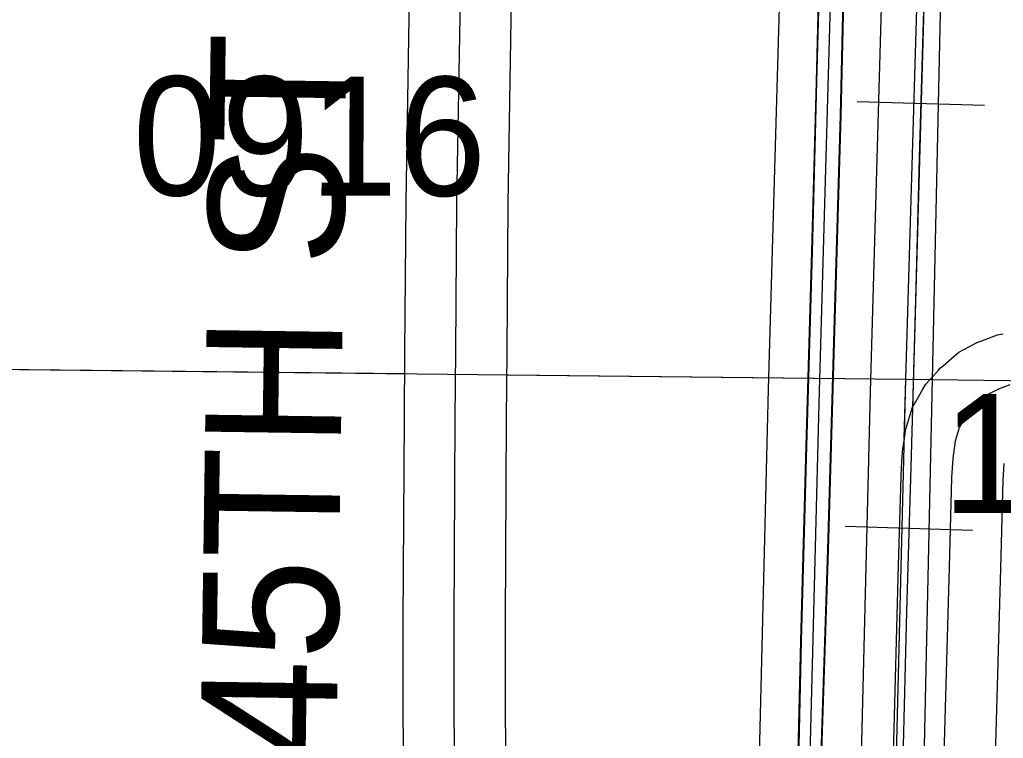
# Model space of a CAD drawing. Extents: x -132.8 to -73.3, y -60 to -26.
# Drawn here: x -125.117 to -124.537, y -40.484 to -40.061 of the extents above; entities that cross this region are included whole.
import ezdxf

# ---------------------------------------------------------------- set-up
doc = ezdxf.new("R2010")
doc.units = 0
for name, color, linetype in [('tdCoDivCarto', 7, 'Continuous'), ('tdCoInt', 7, 'Continuous'), ('tdCoIntCL', 7, 'Continuous'), ('tdCoIntRte', 7, 'Continuous'), ('tdCoPrimary', 7, 'Continuous'), ('tdCoRRCL', 7, 'Continuous'), ('tdCoSecRdNmbr', 7, 'Continuous'), ('tdCoSecRdTxt', 7, 'Continuous'), ('tdCoSecRteBand', 7, 'Continuous'), ('tdCoSecRteCL', 7, 'Continuous'), ('tdCoSectLine', 7, 'Continuous'), ('tdCoSectLinePart', 7, 'Continuous'), ('tdCoSurfGravel', 7, 'Continuous')]:
    doc.layers.add(name, color=color, linetype=linetype)

msp = doc.modelspace()

# ---------------------------------------------------------------- linework, layer by layer
at = {"layer": 'tdCoDivCarto'}
for p, q in [((-124.64417, -39.97123), (-124.64737, -40.09799)), ((-124.63299, -40.1178), (-124.63003, -39.99055)), ((-124.64737, -40.09799), (-124.65009, -40.19786)), ((-124.63669, -40.24431), (-124.63299, -40.1178)), ((-124.65009, -40.19786), (-124.65329, -40.31229)), ((-124.64039, -40.37328), (-124.63669, -40.24431)), ((-124.65329, -40.31229), (-124.6565, -40.42696)), ((-124.64482, -40.50571), (-124.64039, -40.37328)), ((-124.6565, -40.42696), (-124.65896, -40.53374))]:
    msp.add_line(p, q, dxfattribs=at)
for points in [[(-124.65316, -40.84214), (-124.65099, -40.76194), (-124.64828, -40.63419), (-124.64482, -40.50571), (-124.64039, -40.37328), (-124.63669, -40.24431), (-124.63299, -40.1178), (-124.63003, -39.99055), (-124.62633, -39.85516), (-124.62263, -39.7215), (-124.61967, -39.58833), (-124.61523, -39.4564), (-124.61079, -39.29635), (-124.60635, -39.16244), (-124.6029, -39.01497), (-124.60265, -38.9077), (-124.60463, -38.88575), (-124.60857, -38.83692), (-124.61351, -38.78242), (-124.62559, -38.62977), (-124.62853, -38.59338), (-124.62897, -38.58796)], [(-124.65316, -40.84214), (-124.65099, -40.76194), (-124.64828, -40.63419), (-124.64482, -40.50571), (-124.64039, -40.37328), (-124.63669, -40.24431), (-124.63299, -40.1178), (-124.63003, -39.99055), (-124.62633, -39.85516), (-124.62263, -39.7215), (-124.61967, -39.58833), (-124.61523, -39.4564), (-124.61079, -39.29635), (-124.60635, -39.16244), (-124.6029, -39.01497), (-124.60265, -38.9077), (-124.60463, -38.88575), (-124.60857, -38.83692), (-124.61351, -38.78242), (-124.62559, -38.62977), (-124.62853, -38.59338), (-124.62897, -38.58796)], [(-124.65316, -40.84214), (-124.65099, -40.76194), (-124.64828, -40.63419), (-124.64482, -40.50571), (-124.64039, -40.37328), (-124.63669, -40.24431), (-124.63299, -40.1178), (-124.63003, -39.99055), (-124.62633, -39.85516), (-124.62263, -39.7215), (-124.61967, -39.58833), (-124.61523, -39.4564), (-124.61079, -39.29635), (-124.60635, -39.16244), (-124.6029, -39.01497), (-124.60265, -38.9077), (-124.60463, -38.88575), (-124.60857, -38.83692), (-124.61351, -38.78242), (-124.62559, -38.62977), (-124.62853, -38.59338), (-124.62897, -38.58796)], [(-124.62392, -39.26781), (-124.62715, -39.37666), (-124.63085, -39.50638), (-124.6343, -39.62672), (-124.63726, -39.74682), (-124.64071, -39.861), (-124.64417, -39.97123), (-124.64737, -40.09799), (-124.65009, -40.19786), (-124.65329, -40.31229), (-124.6565, -40.42696), (-124.65896, -40.53374), (-124.66266, -40.66148), (-124.66587, -40.75495), (-124.66833, -40.86592), (-124.67129, -40.98232), (-124.67351, -41.09083), (-124.67647, -41.2161), (-124.67919, -41.33151), (-124.67993, -41.37294), (-124.68009, -41.38013)], [(-124.62483, -39.29851), (-124.62715, -39.37666), (-124.63085, -39.50638), (-124.6343, -39.62672), (-124.63726, -39.74682), (-124.64071, -39.861), (-124.64417, -39.97123), (-124.64737, -40.09799), (-124.65009, -40.19786), (-124.65329, -40.31229), (-124.6565, -40.42696), (-124.65896, -40.53374), (-124.66266, -40.66148), (-124.66587, -40.75495), (-124.66833, -40.86592), (-124.67129, -40.98232), (-124.67351, -41.09083), (-124.67647, -41.2161), (-124.67919, -41.33151), (-124.67993, -41.37294), (-124.68009, -41.38013)], [(-124.62483, -39.29851), (-124.62715, -39.37666), (-124.63085, -39.50638), (-124.6343, -39.62672), (-124.63726, -39.74682), (-124.64071, -39.861), (-124.64417, -39.97123), (-124.64737, -40.09799), (-124.65009, -40.19786), (-124.65329, -40.31229), (-124.6565, -40.42696), (-124.65896, -40.53374), (-124.66266, -40.66148), (-124.66587, -40.75495), (-124.66833, -40.86592), (-124.67129, -40.98232), (-124.67351, -41.09083), (-124.67647, -41.2161), (-124.67919, -41.33151), (-124.67993, -41.37294), (-124.68009, -41.38013)]]:
    msp.add_lwpolyline(points, dxfattribs=at)
at = {"layer": 'tdCoInt'}
for points in [[(-124.80209, -42.75393), (-124.81391, -42.71966), (-124.82747, -42.65658), (-124.83237, -42.6207), (-124.83536, -42.57777), (-124.83512, -42.54388), (-124.83201, -42.50928), (-124.82472, -42.46166), (-124.78451, -42.26236), (-124.75894, -42.14267), (-124.72072, -41.94596), (-124.71458, -41.86425), (-124.70267, -41.37129), (-124.67566, -40.27876), (-124.64652, -39.26414), (-124.64083, -39.08456), (-124.63871, -38.97818), (-124.63906, -38.92043), (-124.64357, -38.85303), (-124.66599, -38.59084), (-124.67634, -38.43448), (-124.67922, -38.36825), (-124.67928, -38.36238)], [(-124.74633, -42.73157), (-124.75584, -42.70401), (-124.76831, -42.6464), (-124.77263, -42.61472), (-124.77534, -42.57518), (-124.77514, -42.54678), (-124.77243, -42.51666), (-124.76559, -42.47192), (-124.72577, -42.2746), (-124.70016, -42.15474), (-124.66161, -41.95623), (-124.65463, -41.86693), (-124.64269, -41.37295), (-124.61568, -40.28038), (-124.58654, -39.26557), (-124.58085, -39.08619), (-124.57871, -38.9786), (-124.57907, -38.91835), (-124.58379, -38.84785), (-124.60616, -38.58616), (-124.61643, -38.43118), (-124.61923, -38.36661), (-124.61926, -38.36394)]]:
    msp.add_lwpolyline(points, dxfattribs=at)
at = {"layer": 'tdCoIntCL'}
msp.add_lwpolyline([(-124.67091, -41.25874), (-124.65615, -40.68622), (-124.64567, -40.27957), (-124.64549, -40.27328), (-124.6375, -39.99026), (-124.62755, -39.62596), (-124.61796, -39.31197), (-124.61656, -39.26587), (-124.61653, -39.26486), (-124.61617, -39.24424), (-124.61262, -39.13691), (-124.61084, -39.08537), (-124.60871, -38.97839), (-124.60906, -38.91939), (-124.61191, -38.87461), (-124.61368, -38.85044), (-124.61688, -38.81845), (-124.6311, -38.64394), (-124.63608, -38.5885), (-124.63792, -38.56085), (-124.64266, -38.48984), (-124.64272, -38.48887)], dxfattribs=at)
at = {"layer": 'tdCoIntRte'}
for points in [[(-124.62013, -39.12981), (-124.62359, -39.24402), (-124.62383, -39.25213), (-124.6243, -39.26781), (-124.62753, -39.37666), (-124.63123, -39.50638), (-124.63468, -39.62672), (-124.63764, -39.74682), (-124.64109, -39.861), (-124.64455, -39.97123), (-124.64775, -40.09799), (-124.65046, -40.19786), (-124.65367, -40.31229), (-124.65688, -40.42696), (-124.65934, -40.53374), (-124.66304, -40.66148), (-124.66625, -40.75495), (-124.66871, -40.86592), (-124.67167, -40.98232)], [(-124.62013, -39.12981), (-124.62359, -39.24402), (-124.62383, -39.25213), (-124.6243, -39.26781), (-124.62753, -39.37666), (-124.63123, -39.50638), (-124.63468, -39.62672), (-124.63764, -39.74682), (-124.64109, -39.861), (-124.64455, -39.97123), (-124.64775, -40.09799), (-124.65046, -40.19786), (-124.65367, -40.31229), (-124.65688, -40.42696), (-124.65934, -40.53374), (-124.66304, -40.66148), (-124.66625, -40.75495), (-124.66871, -40.86592), (-124.67167, -40.98232)], [(-124.65778, -40.99646), (-124.65457, -40.88055), (-124.65137, -40.76194), (-124.64866, -40.63419), (-124.6452, -40.50571), (-124.64076, -40.37328), (-124.63707, -40.24431), (-124.63337, -40.1178), (-124.63041, -39.99055), (-124.62671, -39.85516), (-124.62301, -39.7215), (-124.62005, -39.58833), (-124.61561, -39.4564), (-124.61117, -39.29635), (-124.60673, -39.16244)], [(-124.65778, -40.99646), (-124.65457, -40.88055), (-124.65137, -40.76194), (-124.64866, -40.63419), (-124.6452, -40.50571), (-124.64076, -40.37328), (-124.63707, -40.24431), (-124.63337, -40.1178), (-124.63041, -39.99055), (-124.62671, -39.85516), (-124.62301, -39.7215), (-124.62005, -39.58833), (-124.61561, -39.4564), (-124.61117, -39.29635), (-124.60673, -39.16244)]]:
    msp.add_lwpolyline(points, dxfattribs=at)
at = {"layer": 'tdCoPrimary'}
for points in [[(-124.65316, -40.84214), (-124.65099, -40.76194), (-124.64828, -40.63419), (-124.64482, -40.50571), (-124.64039, -40.37328), (-124.63669, -40.24431), (-124.63299, -40.1178), (-124.63003, -39.99055), (-124.62633, -39.85516), (-124.62263, -39.7215), (-124.61967, -39.58833), (-124.61523, -39.4564), (-124.61079, -39.29635), (-124.60635, -39.16244), (-124.6029, -39.01497), (-124.60265, -38.9077), (-124.60463, -38.88575), (-124.60857, -38.83692), (-124.61351, -38.78242), (-124.62559, -38.62977), (-124.62853, -38.59338), (-124.62897, -38.58796)], [(-124.65316, -40.84214), (-124.65099, -40.76194), (-124.64828, -40.63419), (-124.64482, -40.50571), (-124.64039, -40.37328), (-124.63669, -40.24431), (-124.63299, -40.1178), (-124.63003, -39.99055), (-124.62633, -39.85516), (-124.62263, -39.7215), (-124.61967, -39.58833), (-124.61523, -39.4564), (-124.61079, -39.29635), (-124.60635, -39.16244), (-124.6029, -39.01497), (-124.60265, -38.9077), (-124.60463, -38.88575), (-124.60857, -38.83692), (-124.61351, -38.78242), (-124.62559, -38.62977), (-124.62853, -38.59338), (-124.62897, -38.58796)], [(-124.61975, -39.12981), (-124.62321, -39.24402), (-124.62345, -39.25213), (-124.62392, -39.26781), (-124.62483, -39.29851), (-124.62715, -39.37666), (-124.63085, -39.50638), (-124.6343, -39.62672), (-124.63584, -39.68893), (-124.63653, -39.71696), (-124.63726, -39.74682), (-124.64071, -39.861), (-124.64417, -39.97123), (-124.64737, -40.09799), (-124.65009, -40.19786), (-124.65329, -40.31229), (-124.6565, -40.42696), (-124.65896, -40.53374), (-124.66266, -40.66148), (-124.66587, -40.75495), (-124.66833, -40.86592), (-124.67129, -40.98232)], [(-124.6574, -40.99646), (-124.6542, -40.88055), (-124.65316, -40.84214), (-124.65099, -40.76194), (-124.64828, -40.63419), (-124.64482, -40.50571), (-124.64039, -40.37328), (-124.63669, -40.24431), (-124.63299, -40.1178), (-124.63003, -39.99055), (-124.62633, -39.85516), (-124.62263, -39.7215), (-124.61967, -39.58833), (-124.61523, -39.4564), (-124.61079, -39.29635), (-124.60635, -39.16244)], [(-124.62483, -39.29851), (-124.62715, -39.37666), (-124.63085, -39.50638), (-124.6343, -39.62672), (-124.63726, -39.74682), (-124.64071, -39.861), (-124.64417, -39.97123), (-124.64737, -40.09799), (-124.65009, -40.19786), (-124.65329, -40.31229), (-124.6565, -40.42696), (-124.65896, -40.53374), (-124.66266, -40.66148), (-124.66587, -40.75495), (-124.66833, -40.86592), (-124.67129, -40.98232), (-124.67351, -41.09083), (-124.67647, -41.2161), (-124.67919, -41.33151), (-124.67993, -41.37294), (-124.68009, -41.38013)], [(-124.62483, -39.29851), (-124.62715, -39.37666), (-124.63085, -39.50638), (-124.6343, -39.62672), (-124.63726, -39.74682), (-124.64071, -39.861), (-124.64417, -39.97123), (-124.64737, -40.09799), (-124.65009, -40.19786), (-124.65329, -40.31229), (-124.6565, -40.42696), (-124.65896, -40.53374), (-124.66266, -40.66148), (-124.66587, -40.75495), (-124.66833, -40.86592), (-124.67129, -40.98232), (-124.67351, -41.09083), (-124.67647, -41.2161), (-124.67919, -41.33151), (-124.67993, -41.37294), (-124.68009, -41.38013)]]:
    msp.add_lwpolyline(points, dxfattribs=at)
at = {"layer": 'tdCoRRCL'}
for p, q in [((-124.62348, -40.10962), (-124.54851, -40.11181)), ((-124.63051, -40.35946), (-124.55555, -40.36178))]:
    msp.add_line(p, q, dxfattribs=at)
for points in [[(-123.77831, -31.52649), (-123.92155, -31.98991), (-123.9791, -32.19674), (-124.01517, -32.30786), (-124.09605, -32.50145), (-124.14445, -32.60118), (-124.20868, -32.76207), (-124.22398, -32.82933), (-124.31809, -33.04927), (-124.35255, -33.16036), (-124.38559, -33.33773), (-124.39444, -33.43529), (-124.40885, -33.8056), (-124.45538, -36.19254), (-124.50704, -37.5667), (-124.51987, -38.11847), (-124.52945, -38.48576), (-124.54362, -38.9681), (-124.56441, -39.58277), (-124.59502, -40.99697)], [(-124.56151, -39.21554), (-124.5623, -39.24962), (-124.5644, -39.32013), (-124.56728, -39.4263), (-124.56964, -39.51595), (-124.57226, -39.60691), (-124.57383, -39.66721), (-124.57541, -39.72199), (-124.57698, -39.78858), (-124.57881, -39.85936), (-124.5817, -39.97522), (-124.58458, -40.06225), (-124.58694, -40.14299), (-124.58878, -40.21194), (-124.59192, -40.32466), (-124.59312, -40.36353), (-124.59454, -40.40959), (-124.5969, -40.50422), (-124.59926, -40.59152), (-124.60188, -40.69952), (-124.60555, -40.81067), (-124.60739, -40.88118), (-124.60922, -40.95589)], [(-124.56151, -39.21554), (-124.5623, -39.24962), (-124.5644, -39.32013), (-124.56728, -39.4263), (-124.56964, -39.51595), (-124.57226, -39.60691), (-124.57383, -39.66721), (-124.57541, -39.72199), (-124.57698, -39.78858), (-124.57881, -39.85936), (-124.59192, -40.32466), (-124.59312, -40.36353), (-124.59454, -40.40959), (-124.5969, -40.50422), (-124.59926, -40.59152), (-124.60188, -40.69952), (-124.60555, -40.81067), (-124.60739, -40.88118), (-124.60922, -40.95589)]]:
    msp.add_lwpolyline(points, dxfattribs=at)
at = {"layer": 'tdCoSecRteBand'}
for points in [[(-124.88256, -40.73495), (-124.88455, -40.73024), (-124.88533, -40.72839), (-124.88585, -40.72644), (-124.88906, -40.7146), (-124.88975, -40.71206), (-124.88998, -40.70943), (-124.89122, -40.69562), (-124.89134, -40.69419), (-124.89133, -40.69275), (-124.89109, -40.6553), (-124.8906, -40.54076), (-124.89084, -40.41583), (-124.89084, -40.4157), (-124.89084, -40.41558), (-124.8901, -40.29573), (-124.8901, -40.29571), (-124.8901, -40.29568), (-124.8898, -40.25663), (-124.88911, -40.16893), (-124.88911, -40.1688), (-124.88911, -40.16867), (-124.88714, -40.04808)], [(-124.82715, -40.04915), (-124.82912, -40.16952), (-124.8298, -40.2571), (-124.8301, -40.29612), (-124.83084, -40.41583), (-124.8306, -40.54074)], [(-124.60222, -40.49305), (-124.59912, -40.38263), (-124.59769, -40.33014), (-124.59767, -40.32966), (-124.59764, -40.32918), (-124.59697, -40.31784), (-124.5969, -40.31669), (-124.59674, -40.31554), (-124.59532, -40.30519), (-124.59499, -40.30279), (-124.59428, -40.30047), (-124.59186, -40.29258), (-124.59087, -40.28936), (-124.5892, -40.28644), (-124.58481, -40.27878), (-124.58319, -40.27596), (-124.58101, -40.27355), (-124.57562, -40.26761), (-124.57437, -40.26624), (-124.57297, -40.26503), (-124.56635, -40.25932), (-124.56375, -40.25709), (-124.56072, -40.2555), (-124.55409, -40.25201), (-124.55244, -40.25115), (-124.55071, -40.25049), (-124.54407, -40.24799), (-124.54086, -40.24679), (-124.53747, -40.24633)], [(-124.53714, -40.32256), (-124.53772, -40.33227), (-124.53915, -40.38429), (-124.53915, -40.3843), (-124.53915, -40.38431), (-124.54224, -40.49473)]]:
    msp.add_lwpolyline(points, dxfattribs=at)
at = {"layer": 'tdCoSecRteCL'}
for points in [[(-124.80634, -40.76545), (-124.81695, -40.76225), (-124.82508, -40.75806), (-124.83347, -40.75164), (-124.84013, -40.74548), (-124.84753, -40.7366), (-124.85295, -40.72797), (-124.8569, -40.7186), (-124.8601, -40.70676), (-124.86134, -40.69295), (-124.86109, -40.65547), (-124.8606, -40.5408), (-124.86084, -40.41577), (-124.8601, -40.29592), (-124.8598, -40.25687), (-124.85912, -40.16916), (-124.85714, -40.04857), (-124.85623, -40.00827)], [(-124.59074, -40.98664), (-124.58885, -40.926), (-124.58797, -40.90677), (-124.58561, -40.88754), (-124.58376, -40.86584), (-124.58193, -40.83897), (-124.5806, -40.81259), (-124.57837, -40.72484), (-124.5765, -40.65953), (-124.57429, -40.56833), (-124.57223, -40.49389), (-124.56914, -40.38347), (-124.5677, -40.33097), (-124.56702, -40.31963), (-124.5656, -40.30927), (-124.56318, -40.30137), (-124.55878, -40.2937), (-124.55339, -40.28776), (-124.54677, -40.28205), (-124.54013, -40.27857), (-124.53349, -40.27607)]]:
    msp.add_lwpolyline(points, dxfattribs=at)
at = {"layer": 'tdCoSectLine'}
for points in [[(-124.59491, -40.27288), (-124.56507, -39.26792)], [(-125.6028, -40.26192), (-124.59491, -40.27288)], [(-124.61958, -41.26852), (-124.59491, -40.27288)], [(-124.59491, -40.27288), (-123.59957, -40.28568)]]:
    msp.add_lwpolyline(points, dxfattribs=at)
at = {"layer": 'tdCoSectLinePart'}
for points in [[(-124.59491, -40.27288), (-124.56507, -39.26792)], [(-125.57251, -40.26225), (-124.88991, -40.26967)], [(-124.83021, -40.27032), (-124.59491, -40.27288)], [(-124.59577, -40.30782), (-124.59491, -40.27288)], [(-124.59491, -40.27288), (-124.58068, -40.27306)]]:
    msp.add_lwpolyline(points, dxfattribs=at)
at = {"layer": 'tdCoSurfGravel'}
for points in [[(-124.8598, -40.25687), (-124.85912, -40.16916), (-124.85714, -40.04857), (-124.85623, -40.00827), (-124.85443, -39.92896), (-124.85517, -39.91269), (-124.85616, -39.89863), (-124.85936, -39.88581), (-124.86503, -39.87397), (-124.87293, -39.86263), (-124.88205, -39.85326), (-124.90375, -39.83723), (-124.98957, -39.77632), (-125.02298, -39.75454)], [(-124.80634, -40.76545), (-124.81695, -40.76225), (-124.82508, -40.75806), (-124.83347, -40.75164), (-124.84013, -40.74548), (-124.84753, -40.7366), (-124.85295, -40.72797), (-124.8569, -40.7186), (-124.8601, -40.70676), (-124.86134, -40.69295), (-124.86109, -40.65547), (-124.8606, -40.5408), (-124.86084, -40.41577), (-124.8601, -40.29592), (-124.8598, -40.25687)], [(-124.59074, -40.98664), (-124.58885, -40.926), (-124.58797, -40.90677), (-124.58561, -40.88754), (-124.58376, -40.86584), (-124.58193, -40.83897), (-124.5806, -40.81259), (-124.57837, -40.72484), (-124.5765, -40.65953), (-124.57429, -40.56833), (-124.57223, -40.49389), (-124.56914, -40.38347), (-124.5677, -40.33097), (-124.56702, -40.31963), (-124.5656, -40.30927), (-124.56318, -40.30137), (-124.55878, -40.2937), (-124.55339, -40.28776), (-124.54677, -40.28205), (-124.54013, -40.27857), (-124.53349, -40.27607)]]:
    msp.add_lwpolyline(points, dxfattribs=at)

# ---------------------------------------------------------------- texts
at = {"layer": 'tdCoSecRdNmbr'}
for s, rotation, p in [('0916', 359.90654, (-125.05013, -40.16478)), ('1503', 359.90682, (-124.57347, -40.3516))]:
    msp.add_text(s, height=0.07, rotation=rotation, dxfattribs=at).set_placement(p)
at = {"layer": 'tdCoSecRdTxt'}
msp.add_text('145TH ST', height=0.08, rotation=89.18201, dxfattribs=at).set_placement((-124.93102, -40.55751))

doc.saveas('drawing.dxf')
